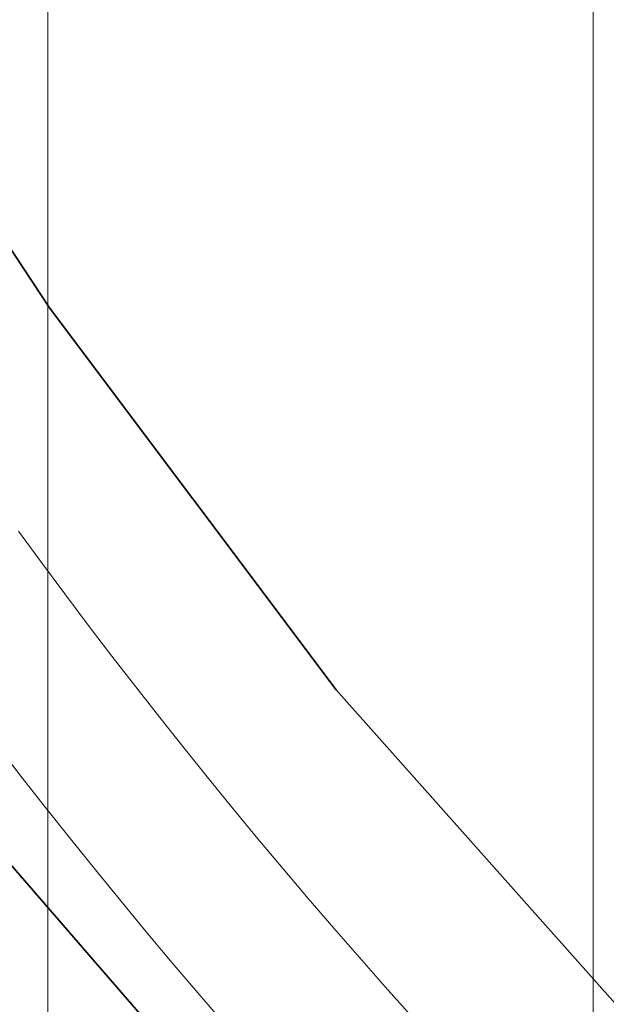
# Model space of a CAD drawing. Header units: inches. Extents: x -412 to -304, y -62 to 18.
# Tile 583 of 656: x -360.152 to -359.898, y -5.671 to -5.244. Entities that reach past the tile are written whole.
import ezdxf

# ---------------------------------------------------------------- set-up
doc = ezdxf.new("R2010")
doc.units = ezdxf.units.IN
doc.header["$LTSCALE"] = 32
doc.header["$MEASUREMENT"] = 0
for name, color, linetype, lineweight in [('Black', 7, 'Continuous', 18), ('DashLine', 7, 'Continuous', 13), ('Drawing', 7, 'Continuous', 18), ('Metal_MP', 7, 'Continuous', 5), ('None', 7, 'Continuous', 18), ('Plastic-MPWireManager', 7, 'Continuous', 25), ('SolidLine', 7, 'Continuous', 15), ('TIMotion-Frame', 7, 'Continuous', 18), ('Wood_1-H', 7, 'Continuous', 13)]:
    doc.layers.add(name, color=color, linetype=linetype, lineweight=lineweight)

# ---------------------------------------------------------------- blocks, each defined once
blk = doc.blocks.new('Group-20')
at = {"layer": 'Black'}
for points in [[(-34.54794, 16.53613, 28.9791), (34.54794, 16.53613, 28.9791), (34.54794, -16.53613, 28.9791), (-34.54794, -16.53613, 28.9791)], [(-34.54794, 16.53613, 27.70079), (34.54794, 16.53613, 27.70079), (34.54794, -16.53613, 27.70079), (-34.54794, -16.53613, 27.70079)]]:
    blk.add_3dface(points, dxfattribs=at)
at = {"layer": 'Wood_1-H'}
for points in [[(-35.96494, 17.95313, 28.99879), (35.96494, 17.95313, 28.99879), (35.96494, -17.95313, 28.99879), (-35.96494, -17.95313, 28.99879)], [(-35.96494, 17.95313, 28.9791), (35.96494, 17.95313, 28.9791), (35.96494, -17.95313, 28.9791), (-35.96494, -17.95313, 28.9791)]]:
    blk.add_3dface(points, dxfattribs=at)
blk = doc.blocks.new('MPHtAdjLegCoverPower (3D)')
at = {"layer": 'Metal_MP'}
for points, invisible_edges in [([(-2.12035, -1.56906, 23.83612), (-2.07961, -1.51806, 23.83612), (-2.06963, -1.5317, 23.83612), (-2.12035, -1.56906, 23.83612)], 13), ([(-2.12035, -1.56906, 2.26132), (-2.07961, -1.51806, 2.26132), (-2.06963, -1.5317, 2.26132), (-2.12035, -1.56906, 2.26132)], 13), ([(-2.12035, -1.56906, 23.83612), (-2.06963, -1.5317, 23.83612), (-2.05956, -1.54528, 23.83612), (-2.12035, -1.56906, 23.83612)], 13), ([(-2.12035, -1.56906, 2.26132), (-2.06963, -1.5317, 2.26132), (-2.05956, -1.54528, 2.26132), (-2.12035, -1.56906, 2.26132)], 13), ([(-2.12035, -1.56906, 23.83612), (-2.05956, -1.54528, 23.83612), (-2.04941, -1.55879, 23.83612), (-2.12035, -1.56906, 23.83612)], 13), ([(-2.12035, -1.56906, 2.26132), (-2.05956, -1.54528, 2.26132), (-2.04941, -1.55879, 2.26132), (-2.12035, -1.56906, 2.26132)], 13), ([(-2.07855, -1.62428, 23.83612), (-2.12035, -1.56906, 23.83612), (-2.04941, -1.55879, 23.83612), (-2.07855, -1.62428, 23.83612)], 15), ([(-2.07855, -1.62428, 2.26132), (-2.12035, -1.56906, 2.26132), (-2.04941, -1.55879, 2.26132), (-2.07855, -1.62428, 2.26132)], 15), ([(-2.07855, -1.62428, 23.83612), (-2.04941, -1.55879, 23.83612), (-2.03916, -1.57223, 23.83612), (-2.07855, -1.62428, 23.83612)], 13), ([(-2.07855, -1.62428, 2.26132), (-2.04941, -1.55879, 2.26132), (-2.03916, -1.57223, 2.26132), (-2.07855, -1.62428, 2.26132)], 13), ([(-2.07855, -1.62428, 23.83612), (-2.09963, -1.59681, 23.83612), (-2.12035, -1.56906, 23.83612), (-2.07855, -1.62428, 23.83612)], 15), ([(-2.07855, -1.62428, 2.26132), (-2.09963, -1.59681, 2.26132), (-2.12035, -1.56906, 2.26132), (-2.07855, -1.62428, 2.26132)], 15), ([(-2.07855, -1.62428, 23.83612), (-2.03916, -1.57223, 23.83612), (-2.02883, -1.58561, 23.83612), (-2.07855, -1.62428, 23.83612)], 13), ([(-2.07855, -1.62428, 2.26132), (-2.03916, -1.57223, 2.26132), (-2.02883, -1.58561, 2.26132), (-2.07855, -1.62428, 2.26132)], 13), ([(-2.07855, -1.62428, 23.83612), (-2.02883, -1.58561, 23.83612), (-2.01841, -1.59892, 23.83612), (-2.07855, -1.62428, 23.83612)], 13), ([(-2.07855, -1.62428, 2.26132), (-2.02883, -1.58561, 2.26132), (-2.01841, -1.59892, 2.26132), (-2.07855, -1.62428, 2.26132)], 13), ([(-2.07855, -1.62428, 23.83612), (-2.08914, -1.61058, 23.83612), (-2.09963, -1.59681, 23.83612), (-2.07855, -1.62428, 23.83612)], 12), ([(-2.07855, -1.62428, 2.26132), (-2.08914, -1.61058, 2.26132), (-2.09963, -1.59681, 2.26132), (-2.07855, -1.62428, 2.26132)], 12), ([(-2.05711, -1.65148, 23.83612), (-2.07855, -1.62428, 23.83612), (-2.01841, -1.59892, 23.83612), (-2.05711, -1.65148, 23.83612)], 15), ([(-2.05711, -1.65148, 2.26132), (-2.07855, -1.62428, 2.26132), (-2.01841, -1.59892, 2.26132), (-2.05711, -1.65148, 2.26132)], 15), ([(-2.05711, -1.65148, 23.83612), (-2.01841, -1.59892, 23.83612), (-2.0079, -1.61216, 23.83612), (-2.05711, -1.65148, 23.83612)], 13), ([(-2.05711, -1.65148, 2.26132), (-2.01841, -1.59892, 2.26132), (-2.0079, -1.61216, 2.26132), (-2.05711, -1.65148, 2.26132)], 13), ([(-2.05711, -1.65148, 23.83612), (-2.0079, -1.61216, 23.83612), (-1.9973, -1.62533, 23.83612), (-2.05711, -1.65148, 23.83612)], 13), ([(-2.05711, -1.65148, 2.26132), (-2.0079, -1.61216, 2.26132), (-1.9973, -1.62533, 2.26132), (-2.05711, -1.65148, 2.26132)], 13), ([(-2.05711, -1.65148, 23.83612), (-2.06787, -1.63792, 23.83612), (-2.07855, -1.62428, 23.83612), (-2.05711, -1.65148, 23.83612)], 12), ([(-2.05711, -1.65148, 2.26132), (-2.06787, -1.63792, 2.26132), (-2.07855, -1.62428, 2.26132), (-2.05711, -1.65148, 2.26132)], 12), ([(-2.05711, -1.65148, 23.83612), (-1.9973, -1.62533, 23.83612), (-1.98662, -1.63843, 23.83612), (-2.05711, -1.65148, 23.83612)], 13), ([(-2.05711, -1.65148, 2.26132), (-1.9973, -1.62533, 2.26132), (-1.98662, -1.63843, 2.26132), (-2.05711, -1.65148, 2.26132)], 13), ([(-2.02429, -1.69174, 23.83612), (-2.05711, -1.65148, 23.83612), (-1.98662, -1.63843, 23.83612), (-2.02429, -1.69174, 23.83612)], 15), ([(-2.02429, -1.69174, 2.26132), (-2.05711, -1.65148, 2.26132), (-1.98662, -1.63843, 2.26132), (-2.02429, -1.69174, 2.26132)], 15), ([(-2.02429, -1.69174, 23.83612), (-1.98662, -1.63843, 23.83612), (-1.97586, -1.65146, 23.83612), (-2.02429, -1.69174, 23.83612)], 13), ([(-2.02429, -1.69174, 2.26132), (-1.98662, -1.63843, 2.26132), (-1.97586, -1.65146, 2.26132), (-2.02429, -1.69174, 2.26132)], 13), ([(-2.03531, -1.67839, 23.83612), (-2.04626, -1.66497, 23.83612), (-2.05711, -1.65148, 23.83612), (-2.03531, -1.67839, 23.83612)], 12), ([(-2.02429, -1.69174, 23.83612), (-2.03531, -1.67839, 23.83612), (-2.05711, -1.65148, 23.83612), (-2.02429, -1.69174, 23.83612)], 14), ([(-2.03531, -1.67839, 2.26132), (-2.04626, -1.66497, 2.26132), (-2.05711, -1.65148, 2.26132), (-2.03531, -1.67839, 2.26132)], 12), ([(-2.02429, -1.69174, 2.26132), (-2.03531, -1.67839, 2.26132), (-2.05711, -1.65148, 2.26132), (-2.02429, -1.69174, 2.26132)], 14), ([(-2.02429, -1.69174, 23.83612), (-1.97586, -1.65146, 23.83612), (-1.965, -1.66443, 23.83612), (-2.02429, -1.69174, 23.83612)], 13), ([(-2.02429, -1.69174, 2.26132), (-1.97586, -1.65146, 2.26132), (-1.965, -1.66443, 2.26132), (-2.02429, -1.69174, 2.26132)], 13), ([(-2.00197, -1.71822, 23.83612), (-2.02429, -1.69174, 23.83612), (-1.965, -1.66443, 23.83612), (-2.00197, -1.71822, 23.83612)], 15), ([(-2.00197, -1.71822, 2.26132), (-2.02429, -1.69174, 2.26132), (-1.965, -1.66443, 2.26132), (-2.00197, -1.71822, 2.26132)], 15), ([(-2.00197, -1.71822, 23.83612), (-1.965, -1.66443, 23.83612), (-1.95407, -1.67731, 23.83612), (-2.00197, -1.71822, 23.83612)], 13), ([(-2.00197, -1.71822, 2.26132), (-1.965, -1.66443, 2.26132), (-1.95407, -1.67731, 2.26132), (-2.00197, -1.71822, 2.26132)], 13), ([(-2.00197, -1.71822, 23.83612), (-1.95407, -1.67731, 23.83612), (-1.94305, -1.69013, 23.83612), (-2.00197, -1.71822, 23.83612)], 13), ([(-2.00197, -1.71822, 2.26132), (-1.95407, -1.67731, 2.26132), (-1.94305, -1.69013, 2.26132), (-2.00197, -1.71822, 2.26132)], 13), ([(-2.00197, -1.71822, 23.83612), (-2.01317, -1.70502, 23.83612), (-2.02429, -1.69174, 23.83612), (-2.00197, -1.71822, 23.83612)], 12), ([(-2.00197, -1.71822, 2.26132), (-2.01317, -1.70502, 2.26132), (-2.02429, -1.69174, 2.26132), (-2.00197, -1.71822, 2.26132)], 12), ([(-2.00197, -1.71822, 23.83612), (-1.94305, -1.69013, 23.83612), (-1.93194, -1.70288, 23.83612), (-2.00197, -1.71822, 23.83612)], 13), ([(-2.00197, -1.71822, 2.26132), (-1.94305, -1.69013, 2.26132), (-1.93194, -1.70288, 2.26132), (-2.00197, -1.71822, 2.26132)], 13), ([(-1.96784, -1.75739, 23.83612), (-2.00197, -1.71822, 23.83612), (-1.93194, -1.70288, 23.83612), (-1.96784, -1.75739, 23.83612)], 15), ([(-1.96784, -1.75739, 2.26132), (-2.00197, -1.71822, 2.26132), (-1.93194, -1.70288, 2.26132), (-1.96784, -1.75739, 2.26132)], 15), ([(-1.96784, -1.75739, 23.83612), (-1.93194, -1.70288, 23.83612), (-1.92076, -1.71555, 23.83612), (-1.96784, -1.75739, 23.83612)], 13), ([(-1.96784, -1.75739, 2.26132), (-1.93194, -1.70288, 2.26132), (-1.92076, -1.71555, 2.26132), (-1.96784, -1.75739, 2.26132)], 13), ([(-1.96784, -1.75739, 23.83612), (-1.92076, -1.71555, 23.83612), (-1.90949, -1.72815, 23.83612), (-1.96784, -1.75739, 23.83612)], 13), ([(-1.96784, -1.75739, 2.26132), (-1.92076, -1.71555, 2.26132), (-1.90949, -1.72815, 2.26132), (-1.96784, -1.75739, 2.26132)], 13), ([(-1.96784, -1.75739, 23.83612), (-1.99068, -1.73135, 23.83612), (-2.00197, -1.71822, 23.83612), (-1.96784, -1.75739, 23.83612)], 13), ([(-1.96784, -1.75739, 2.26132), (-1.99068, -1.73135, 2.26132), (-2.00197, -1.71822, 2.26132), (-1.96784, -1.75739, 2.26132)], 13)]:
    blk.add_3dface(points, dxfattribs=dict(at, invisible_edges=invisible_edges))
for points in [[(-2.06963, -1.5317, 2.26132), (-2.06963, -1.5317, 23.83612), (-2.07961, -1.51806, 23.83612), (-2.07961, -1.51806, 2.26132)], [(-2.05956, -1.54528, 2.26132), (-2.05956, -1.54528, 23.83612), (-2.06963, -1.5317, 23.83612), (-2.06963, -1.5317, 2.26132)], [(-2.04941, -1.55879, 2.26132), (-2.04941, -1.55879, 23.83612), (-2.05956, -1.54528, 23.83612), (-2.05956, -1.54528, 2.26132)], [(-2.03916, -1.57223, 2.26132), (-2.03916, -1.57223, 23.83612), (-2.04941, -1.55879, 23.83612), (-2.04941, -1.55879, 2.26132)], [(-2.02883, -1.58561, 2.26132), (-2.02883, -1.58561, 23.83612), (-2.03916, -1.57223, 23.83612), (-2.03916, -1.57223, 2.26132)], [(-2.01841, -1.59892, 2.26132), (-2.01841, -1.59892, 23.83612), (-2.02883, -1.58561, 23.83612), (-2.02883, -1.58561, 2.26132)], [(-2.0079, -1.61216, 2.26132), (-2.0079, -1.61216, 23.83612), (-2.01841, -1.59892, 23.83612), (-2.01841, -1.59892, 2.26132)], [(-2.08914, -1.61058, 2.26132), (-2.08914, -1.61058, 23.83612), (-2.07855, -1.62428, 23.83612), (-2.07855, -1.62428, 2.26132)], [(-1.9973, -1.62533, 2.26132), (-1.9973, -1.62533, 23.83612), (-2.0079, -1.61216, 23.83612), (-2.0079, -1.61216, 2.26132)], [(-2.07855, -1.62428, 2.26132), (-2.07855, -1.62428, 23.83612), (-2.06787, -1.63792, 23.83612), (-2.06787, -1.63792, 2.26132)], [(-1.98662, -1.63843, 2.26132), (-1.98662, -1.63843, 23.83612), (-1.9973, -1.62533, 23.83612), (-1.9973, -1.62533, 2.26132)], [(-2.06787, -1.63792, 2.26132), (-2.06787, -1.63792, 23.83612), (-2.05711, -1.65148, 23.83612), (-2.05711, -1.65148, 2.26132)], [(-1.97586, -1.65146, 2.26132), (-1.97586, -1.65146, 23.83612), (-1.98662, -1.63843, 23.83612), (-1.98662, -1.63843, 2.26132)], [(-2.05711, -1.65148, 2.26132), (-2.05711, -1.65148, 23.83612), (-2.04626, -1.66497, 23.83612), (-2.04626, -1.66497, 2.26132)], [(-1.965, -1.66443, 2.26132), (-1.965, -1.66443, 23.83612), (-1.97586, -1.65146, 23.83612), (-1.97586, -1.65146, 2.26132)], [(-1.95407, -1.67731, 2.26132), (-1.95407, -1.67731, 23.83612), (-1.965, -1.66443, 23.83612), (-1.965, -1.66443, 2.26132)], [(-2.04626, -1.66497, 2.26132), (-2.04626, -1.66497, 23.83612), (-2.03531, -1.67839, 23.83612), (-2.03531, -1.67839, 2.26132)], [(-2.03531, -1.67839, 2.26132), (-2.03531, -1.67839, 23.83612), (-2.02429, -1.69174, 23.83612), (-2.02429, -1.69174, 2.26132)], [(-1.94305, -1.69013, 2.26132), (-1.94305, -1.69013, 23.83612), (-1.95407, -1.67731, 23.83612), (-1.95407, -1.67731, 2.26132)], [(-2.02429, -1.69174, 2.26132), (-2.02429, -1.69174, 23.83612), (-2.01317, -1.70502, 23.83612), (-2.01317, -1.70502, 2.26132)], [(-1.93194, -1.70288, 2.26132), (-1.93194, -1.70288, 23.83612), (-1.94305, -1.69013, 23.83612), (-1.94305, -1.69013, 2.26132)], [(-1.92076, -1.71555, 2.26132), (-1.92076, -1.71555, 23.83612), (-1.93194, -1.70288, 23.83612), (-1.93194, -1.70288, 2.26132)], [(-2.01317, -1.70502, 2.26132), (-2.01317, -1.70502, 23.83612), (-2.00197, -1.71822, 23.83612), (-2.00197, -1.71822, 2.26132)], [(-1.90949, -1.72815, 2.26132), (-1.90949, -1.72815, 23.83612), (-1.92076, -1.71555, 23.83612), (-1.92076, -1.71555, 2.26132)], [(-2.00197, -1.71822, 2.26132), (-2.00197, -1.71822, 23.83612), (-1.99068, -1.73135, 23.83612), (-1.99068, -1.73135, 2.26132)]]:
    blk.add_3dface(points, dxfattribs=at)
at = {"layer": 'Plastic-MPWireManager'}
for points, invisible_edges in [([(-2.06624, -1.4213, 23.9188), (-2.10157, -1.36751, 23.9188), (-2.29698, -1.50097, 23.9188), (-2.23351, -1.59421, 23.9188)], 10), ([(-2.21508, -1.4824, 23.84006), (-2.23593, -1.44974, 23.84006), (-2.10157, -1.36751, 23.84006), (-2.06624, -1.4213, 23.84006)], 10), ([(-2.10157, -1.36751, 23.84006), (-2.10157, -1.36751, 23.9188), (-2.06624, -1.4213, 23.9188), (-2.06624, -1.4213, 23.84006)], 5), ([(-2.23351, -1.59421, 23.9188), (-2.09434, -1.77307, 23.9188), (-1.94201, -1.58683, 23.9188), (-2.06624, -1.4213, 23.9188)], 10), ([(-2.06624, -1.4213, 23.84006), (-1.94201, -1.58683, 23.84006), (-2.08538, -1.65991, 23.84006), (-2.21508, -1.4824, 23.84006)], 10), ([(-2.06624, -1.4213, 23.84006), (-2.06624, -1.4213, 23.9188), (-1.94201, -1.58683, 23.9188), (-1.94201, -1.58683, 23.84006)], 5), ([(-1.80425, -1.74187, 23.9188), (-1.94201, -1.58683, 23.9188), (-2.09434, -1.77307, 23.9188), (-1.94037, -1.94037, 23.9188)], 10), ([(-1.94097, -1.82668, 23.84006), (-2.08538, -1.65991, 23.84006), (-1.94201, -1.58683, 23.84006), (-1.80425, -1.74187, 23.84006)], 10), ([(-1.94201, -1.58683, 23.84006), (-1.94201, -1.58683, 23.9188), (-1.80425, -1.74187, 23.9188), (-1.80425, -1.74187, 23.84006)], 5), ([(-2.08538, -1.65991, 23.44636), (-1.94097, -1.82668, 23.44636), (-1.94037, -1.94037, 23.44636), (-2.09434, -1.77307, 23.44636)], 10), ([(-2.08538, -1.65991, 23.44636), (-2.08538, -1.65991, 23.84006), (-1.94097, -1.82668, 23.84006), (-1.94097, -1.82668, 23.44636)], 5)]:
    blk.add_3dface(points, dxfattribs=dict(at, invisible_edges=invisible_edges))
blk = doc.blocks.new('TL9-Upper (3D)')
at = {"layer": 'TIMotion-Frame'}
for points, invisible_edges in [([(2.06588, -1.33858, -1.91199), (2.06471, 5.86389, -1.92122), (2.06568, 5.86485, -1.91396)], 9), ([(2.06568, 5.86485, -1.91396), (2.06582, 5.86499, -1.91199), (2.06588, -1.33858, -1.91199)], 10), ([(2.06582, 5.86499, -1.91199), (2.0666, 5.86576, -1.90133), (2.06692, -1.33858, -1.89162)], 10), ([(2.06692, -1.33858, -1.89162), (2.06588, -1.33858, -1.91199), (2.06582, 5.86499, -1.91199)], 10), ([(2.06692, -1.33858, -1.89162), (2.0666, 5.86576, -1.90133), (2.06673, 5.86589, -1.89951)], 9), ([(2.06673, 5.86589, -1.89951), (2.06692, 5.8659, -1.89162), (2.06692, -1.33858, -1.89162)], 10), ([(2.06693, -1.33858, -1.88976), (2.06692, -1.33858, -1.89162), (2.06692, 5.8659, -1.89162), (2.06693, 5.8659, -1.88976)], 2), ([(2.06693, -1.33858, -1.88976), (2.06693, 5.8659, -1.88976), (2.06693, 5.37787, -1.08577), (2.06693, 5.36416, -1.07864)], 10), ([(2.05845, 5.85763, -1.95207), (2.06113, 5.86032, -1.94167), (2.06309, -1.33858, -1.9322)], 10), ([(2.06113, 5.86032, -1.94167), (2.06128, 5.86047, -1.9409), (2.06309, -1.33858, -1.9322)], 10), ([(2.06128, 5.86047, -1.9409), (2.06298, 5.86216, -1.93219), (2.06309, -1.33858, -1.9322)], 10), ([(2.06298, 5.86216, -1.93219), (2.06384, 5.86302, -1.92776), (2.06588, -1.33858, -1.91199)], 10), ([(2.06588, -1.33858, -1.91199), (2.06309, -1.33858, -1.9322), (2.06298, 5.86216, -1.93219)], 10), ([(2.06384, 5.86302, -1.92776), (2.06471, 5.86389, -1.92122), (2.06588, -1.33858, -1.91199)], 10), ([(2.05856, -1.33858, -1.9521), (2.05606, 5.85524, -1.96018), (2.05752, 5.8567, -1.95569)], 9), ([(2.05752, 5.8567, -1.95569), (2.05845, 5.85763, -1.95207), (2.05856, -1.33858, -1.9521)], 10), ([(2.06309, -1.33858, -1.9322), (2.05856, -1.33858, -1.9521), (2.05845, 5.85763, -1.95207)], 10), ([(2.0493, 5.84847, -1.97898), (2.05226, 5.85144, -1.9715), (2.05233, -1.33858, -1.97152)], 10), ([(2.05226, 5.85144, -1.9715), (2.05293, 5.85211, -1.96982), (2.05856, -1.33858, -1.9521)], 10), ([(2.05856, -1.33858, -1.9521), (2.05233, -1.33858, -1.97152), (2.05226, 5.85144, -1.9715)], 10), ([(2.05293, 5.85211, -1.96982), (2.05606, 5.85524, -1.96018), (2.05856, -1.33858, -1.9521)], 10), ([(2.04729, 5.84645, -1.98405), (2.0493, 5.84847, -1.97898), (2.05233, -1.33858, -1.97152)], 10), ([(2.04105, 5.84021, -1.99717), (2.04432, 5.84348, -1.99029), (2.04445, -1.33858, -1.99034)], 10), ([(2.04432, 5.84348, -1.99029), (2.04729, 5.84645, -1.98405), (2.05233, -1.33858, -1.97152)], 10), ([(2.05233, -1.33858, -1.97152), (2.04445, -1.33858, -1.99034), (2.04432, 5.84348, -1.99029)], 10), ([(2.03485, 5.83401, -2.00834), (2.04049, 5.83965, -1.99835), (2.04445, -1.33858, -1.99034)], 10), ([(2.04049, 5.83965, -1.99835), (2.04105, 5.84021, -1.99717), (2.04445, -1.33858, -1.99034)], 10), ([(2.02391, 5.82307, -2.02556), (2.03121, 5.83036, -2.01455), (2.03497, -1.33858, -2.00841)], 10), ([(2.03497, -1.33858, -2.00841), (2.03121, 5.83036, -2.01455), (2.03219, 5.83135, -2.01306)], 9), ([(2.03219, 5.83135, -2.01306), (2.03485, 5.83401, -2.00834), (2.03497, -1.33858, -2.00841)], 10), ([(2.04445, -1.33858, -1.99034), (2.03497, -1.33858, -2.00841), (2.03485, 5.83401, -2.00834)], 10), ([(2.02397, -1.33858, -2.02559), (2.01986, 5.81903, -2.031), (2.0229, 5.82207, -2.02708)], 9), ([(2.0229, 5.82207, -2.02708), (2.02391, 5.82307, -2.02556), (2.02397, -1.33858, -2.02559)], 10), ([(2.03497, -1.33858, -2.00841), (2.02397, -1.33858, -2.02559), (2.02391, 5.82307, -2.02556)], 10), ([(2.01158, 5.81075, -2.04167), (2.01986, 5.81903, -2.031), (2.02397, -1.33858, -2.02559)], 10), ([(2.00722, 5.80639, -2.04646), (2.0115, 5.81068, -2.04176), (2.01153, -1.33858, -2.04176)], 10), ([(2.0115, 5.81068, -2.04176), (2.01158, 5.81075, -2.04167), (2.02397, -1.33858, -2.02559)], 10), ([(2.02397, -1.33858, -2.02559), (2.01153, -1.33858, -2.04176), (2.0115, 5.81068, -2.04176)], 10), ([(1.99842, 5.79758, -2.0561), (2.00722, 5.80639, -2.04646), (2.01153, -1.33858, -2.04176)], 10), ([(1.99334, 5.7925, -2.0608), (1.9977, 5.79686, -2.05677), (1.99774, -1.33858, -2.0568)], 10), ([(1.9977, 5.79686, -2.05677), (1.99842, 5.79758, -2.0561), (2.01153, -1.33858, -2.04176)], 10), ([(2.01153, -1.33858, -2.04176), (1.99774, -1.33858, -2.0568), (1.9977, 5.79686, -2.05677)], 10), ([(1.98327, 5.78242, -2.07011), (1.99334, 5.7925, -2.0608), (1.99774, -1.33858, -2.0568)], 10), ([(1.9783, 5.77745, -2.07392), (1.98268, 5.78183, -2.07056), (1.98271, -1.33858, -2.07059)], 10), ([(1.98268, 5.78183, -2.07056), (1.98327, 5.78242, -2.07011), (1.99774, -1.33858, -2.0568)], 10), ([(1.99774, -1.33858, -2.0568), (1.98271, -1.33858, -2.07059), (1.98268, 5.78183, -2.07056)], 10), ([(1.9665, 5.76565, -2.08299), (1.9783, 5.77745, -2.07392), (1.98271, -1.33858, -2.07059)], 10), ([(1.96654, -1.33858, -2.08303), (1.96223, 5.76139, -2.08578), (1.9657, 5.76486, -2.0836)], 9), ([(1.9657, 5.76486, -2.0836), (1.9665, 5.76565, -2.08299), (1.96654, -1.33858, -2.08303)], 10), ([(1.98271, -1.33858, -2.07059), (1.96654, -1.33858, -2.08303), (1.9665, 5.76565, -2.08299)], 10), ([(1.94925, 5.74842, -2.09391), (1.96223, 5.76139, -2.08578), (1.96654, -1.33858, -2.08303)], 10), ([(1.94935, -1.33858, -2.09403), (1.94522, 5.74439, -2.09628), (1.94637, 5.74554, -2.09572)], 9), ([(1.94637, 5.74554, -2.09572), (1.94925, 5.74842, -2.09391), (1.94935, -1.33858, -2.09403)], 10), ([(1.96654, -1.33858, -2.08303), (1.94935, -1.33858, -2.09403), (1.94925, 5.74842, -2.09391)], 10), ([(1.93114, 5.73029, -2.10323), (1.94522, 5.74439, -2.09628), (1.94935, -1.33858, -2.09403)], 10), ([(1.92732, 5.72647, -2.10512), (1.93114, 5.73029, -2.10323), (1.93129, -1.33858, -2.1035)], 10), ([(1.94935, -1.33858, -2.09403), (1.93129, -1.33858, -2.1035), (1.93114, 5.73029, -2.10323)], 10), ([(1.92367, 5.72282, -2.10692), (1.92732, 5.72647, -2.10512), (1.93129, -1.33858, -2.1035)], 10), ([(1.91237, 5.71152, -2.11114), (1.92367, 5.72282, -2.10692), (1.93129, -1.33858, -2.1035)], 10), ([(1.90877, 5.70791, -2.11249), (1.91237, 5.71152, -2.11114), (1.91247, -1.33858, -2.11138)], 10), ([(1.93129, -1.33858, -2.1035), (1.91247, -1.33858, -2.11138), (1.91237, 5.71152, -2.11114)], 10), ([(1.90285, 5.702, -2.1147), (1.90877, 5.70791, -2.11249), (1.91247, -1.33858, -2.11138)], 10), ([(1.89291, 5.6921, -2.11724), (1.90285, 5.702, -2.1147), (1.91247, -1.33858, -2.11138)], 10), ([(1.88957, 5.68877, -2.1181), (1.89291, 5.6921, -2.11724), (1.89304, -1.33858, -2.11761)], 10), ([(1.91247, -1.33858, -2.11138), (1.89304, -1.33858, -2.11761), (1.89291, 5.6921, -2.11724)], 10), ([(1.87595, 5.6752, -2.12159), (1.88957, 5.68877, -2.1181), (1.89304, -1.33858, -2.11761)], 10), ([(1.87006, 5.66929, -2.12243), (1.87306, 5.67229, -2.122), (1.87315, -1.33858, -2.12214)], 10), ([(1.87306, 5.67229, -2.122), (1.87595, 5.6752, -2.12159), (1.89304, -1.33858, -2.11761)], 10), ([(1.89304, -1.33858, -2.11761), (1.87315, -1.33858, -2.12214), (1.87306, 5.67229, -2.122)], 10), ([(1.85289, 5.65209, -2.12488), (1.87006, 5.66929, -2.12243), (1.87315, -1.33858, -2.12214)], 10), ([(1.85294, -1.33858, -2.12494), (1.8503, 5.64949, -2.1251), (1.85182, 5.65102, -2.12503)], 9), ([(1.85182, 5.65102, -2.12503), (1.85289, 5.65209, -2.12488), (1.85294, -1.33858, -2.12494)], 10), ([(1.87315, -1.33858, -2.12214), (1.85294, -1.33858, -2.12494), (1.85289, 5.65209, -2.12488)], 10), ([(1.83256, 5.63175, -2.1259), (1.8503, 5.64949, -2.1251), (1.85294, -1.33858, -2.12494)], 10), ([(1.83073, 5.62992, -2.12598), (1.83071, -1.33858, -2.12598), (1.81092, -1.33858, -2.12598), (1.81092, 5.49213, -2.12598)], 8), ([(1.83256, -1.33858, -2.12598), (1.83071, -1.33858, -2.12598), (1.83073, 5.62992, -2.12598)], 8), ([(1.83073, 5.62992, -2.12598), (1.83256, 5.63175, -2.1259), (1.83256, -1.33858, -2.12598)], 10), ([(1.85294, -1.33858, -2.12494), (1.83256, -1.33858, -2.12598), (1.83256, 5.63175, -2.1259)], 10), ([(2.06693, 5.36416, -1.07864), (2.06693, 5.35113, -1.07033), (2.06693, -1.33858, -1.88976)], 10), ([(2.06693, 5.35113, -1.07033), (2.06693, 5.33887, -1.06092), (2.06693, -1.33858, -1.88976)], 10), ([(2.06693, -1.33858, -1.88976), (2.06693, 5.33887, -1.06092), (2.06693, 5.32747, -1.05048)], 9), ([(2.06693, -1.33858, -1.88976), (2.06693, 5.32747, -1.05048), (2.06693, 5.31703, -1.03909)], 9), ([(2.06693, 5.31703, -1.03909), (2.06693, 5.30762, -1.02682), (2.06693, -1.33858, -1.88976)], 10), ([(2.06693, 5.25197, -0.34252), (2.06693, 0.1962, -0.90976), (2.06693, 5.29931, -0.83662), (2.06693, 5.30762, -0.82358)], 11), ([(2.06693, 5.30762, -1.02682), (2.06693, 5.29931, -1.01379), (2.06693, -1.33858, -1.88976)], 10), ([(2.06693, 5.29931, -1.01379), (2.06693, 0.12133, -1.07032), (2.06693, 0.10829, -1.07863)], 9), ([(2.06693, 5.29931, -1.01379), (2.06693, 0.16484, -1.02681), (2.06693, 0.15543, -1.03908)], 9), ([(2.06693, 0.10829, -1.07863), (2.06693, -1.33858, -1.88976), (2.06693, 5.29931, -1.01379)], 11), ([(2.06693, 0.15543, -1.03908), (2.06693, 0.14499, -1.05047), (2.06693, 5.29931, -1.01379)], 10), ([(2.06693, 0.14499, -1.05047), (2.06693, 0.13359, -1.06091), (2.06693, 5.29931, -1.01379)], 10), ([(2.06693, 0.1962, -0.94064), (2.06693, 5.29931, -1.01379), (2.06693, 5.29218, -1.00008)], 9), ([(2.06693, 0.13359, -1.06091), (2.06693, 0.12133, -1.07032), (2.06693, 5.29931, -1.01379)], 10), ([(2.06693, 5.29931, -1.01379), (2.06693, 0.18028, -1.00007), (2.06693, 0.17314, -1.01378)], 9), ([(2.06693, 0.17314, -1.01378), (2.06693, 0.16484, -1.02681), (2.06693, 5.29931, -1.01379)], 10), ([(2.06693, 5.29931, -1.01379), (2.06693, 0.19084, -0.97105), (2.06693, 0.18619, -0.98579)], 9), ([(2.06693, 5.29931, -1.01379), (2.06693, 0.1962, -0.94064), (2.06693, 0.19419, -0.95596)], 9), ([(2.06693, 5.29218, -0.85033), (2.06693, 5.29931, -0.83662), (2.06693, 0.1962, -0.90976)], 10), ([(2.06693, 0.19419, -0.95596), (2.06693, 0.19084, -0.97105), (2.06693, 5.29931, -1.01379)], 10), ([(2.06693, 0.18619, -0.98579), (2.06693, 0.18028, -1.00007), (2.06693, 5.29931, -1.01379)], 10), ([(2.06693, 5.29218, -1.00008), (2.06693, 5.28626, -0.9858), (2.06693, 0.1962, -0.94064)], 10), ([(2.06693, 5.28626, -0.86461), (2.06693, 5.29218, -0.85033), (2.06693, 0.1962, -0.90976)], 10), ([(2.06693, 0.1962, -0.90976), (2.06693, 5.28161, -0.87935), (2.06693, 5.28626, -0.86461)], 9), ([(2.06693, 5.28626, -0.9858), (2.06693, 5.28161, -0.97106), (2.06693, 0.1962, -0.94064)], 10), ([(2.06693, 0.19688, -0.9252), (2.06693, 0.1962, -0.94064), (2.06693, 5.28161, -0.97106), (2.06693, 5.27827, -0.95597)], 10), ([(2.06693, 5.27827, -0.89444), (2.06693, 5.28161, -0.87935), (2.06693, 0.1962, -0.90976)], 10), ([(2.06693, 0.19688, -0.9252), (2.06693, 5.27827, -0.95597), (2.06693, 5.27625, -0.94064)], 9), ([(2.06693, 5.27625, -0.90976), (2.06693, 5.27827, -0.89444), (2.06693, 0.1962, -0.90976)], 10), ([(2.06693, 0.1962, -0.90976), (2.06693, 0.19688, -0.9252), (2.06693, 5.27558, -0.9252), (2.06693, 5.27625, -0.90976)], 10), ([(2.06693, 5.27625, -0.94064), (2.06693, 5.27558, -0.9252), (2.06693, 0.19688, -0.9252)], 10), ([(2.06693, 5.15748, -0.29528), (2.06693, 0.19084, -0.87934), (2.06693, 0.19419, -0.89443), (2.06693, 5.25197, -0.34252)], 13), ([(2.06693, 0.19419, -0.89443), (2.06693, 0.1962, -0.90976), (2.06693, 5.25197, -0.34252)], 10), ([(2.06693, 5.15748, -0.29528), (2.06693, -1.0315, -0.29528), (2.06693, 0.03515, -0.74871), (2.06693, 0.05048, -0.75072)], 10), ([(2.06693, 5.15748, -0.29528), (2.06693, 0.12133, -0.78007), (2.06693, 0.13359, -0.78948)], 9), ([(2.06693, 5.15748, -0.29528), (2.06693, 0.08031, -0.75872), (2.06693, 0.09458, -0.76463)], 9), ([(2.06693, 0.05048, -0.75072), (2.06693, 0.06557, -0.75407), (2.06693, 5.15748, -0.29528)], 10), ([(2.06693, 5.15748, -0.29528), (2.06693, 0.15543, -0.81132), (2.06693, 0.16484, -0.82358)], 9), ([(2.06693, 0.13359, -0.78948), (2.06693, 0.14499, -0.79992), (2.06693, 5.15748, -0.29528)], 10), ([(2.06693, 0.14499, -0.79992), (2.06693, 0.15543, -0.81132), (2.06693, 5.15748, -0.29528)], 10), ([(2.06693, 0.09458, -0.76463), (2.06693, 0.10829, -0.77177), (2.06693, 5.15748, -0.29528)], 10), ([(2.06693, 0.10829, -0.77177), (2.06693, 0.12133, -0.78007), (2.06693, 5.15748, -0.29528)], 10), ([(2.06693, 0.16484, -0.82358), (2.06693, 0.17314, -0.83661), (2.06693, 5.15748, -0.29528)], 10), ([(2.06693, 0.06557, -0.75407), (2.06693, 0.08031, -0.75872), (2.06693, 5.15748, -0.29528)], 10), ([(2.06693, 5.15748, -0.29528), (2.06693, 0.18028, -0.85032), (2.06693, 0.18619, -0.8646)], 9), ([(2.06693, 0.18619, -0.8646), (2.06693, 0.19084, -0.87934), (2.06693, 5.15748, -0.29528)], 10), ([(2.06693, 0.17314, -0.83661), (2.06693, 0.18028, -0.85032), (2.06693, 5.15748, -0.29528)], 10)]:
    blk.add_3dface(points, dxfattribs=dict(at, invisible_edges=invisible_edges))
blk.add_3dface([(-2.06693, -1.0315, -0.29528), (2.06693, -1.0315, -0.29528), (2.06693, 5.15748, -0.29528), (-2.06693, 5.15748, -0.29528)], dxfattribs=at)
blk = doc.blocks.new('TEK04-Frame (3D)')
at = {"layer": 'DashLine', "color": 7, "rotation": 270}
blk.add_blockref('TL9-Upper (3D)', (-0.01952, 0, 0.21654), dxfattribs=at)
blk = doc.blocks.new('Group-23')
at = {"layer": 'None'}
blk.add_blockref('Group-20', (0, 0), dxfattribs=at)
at = {"layer": 'SolidLine', "color": 7}
blk.add_blockref('TEK04-Frame (3D)', (-21.55512, 0, 27.70079), dxfattribs=at)
at = {"layer": 'SolidLine', "color": 7, "rotation": 90}
blk.add_blockref('MPHtAdjLegCoverPower (3D)', (-21.55512, 0), dxfattribs=at)
blk = doc.blocks.new('MP Ht Adju Rect Table (3D)')
at = {"layer": 'None'}
blk.add_blockref('Group-23', (0, 0), dxfattribs=at)
at = {"layer": 'Drawing', "color": 0, "flags": 1}
for tag in ['Tag', 'Catalog', 'Option1', 'Option2', 'Option3', 'Option4', 'Option5', 'Option6', 'Option7', 'Option8', 'Option9', 'Option10', 'Option11', 'Option12', 'Custom', 'FinishGroup', 'Discount', 'Item2', 'Item3', 'Item6', 'Item9', 'Item10', 'Item12', 'Item13', 'Item16', 'Item19', 'Item20', 'Item21', 'Item22', 'Item23', 'Item24', 'Item25', 'Item8', 'Item18', 'Item1', 'Item4', 'Item5', 'Item7', 'Item11', 'Item14', 'Item15', 'Item17']:
    blk.add_attdef(tag, (-16.60664, -46.53056), '', height=0.00709, dxfattribs=at)

msp = doc.modelspace()

# ---------------------------------------------------------------- block references
at = {"layer": 'Drawing', "rotation": 270}
msp.add_blockref('MP Ht Adju Rect Table (3D)', (-358.07283, -25.50309), dxfattribs=at)

doc.saveas('drawing.dxf')
